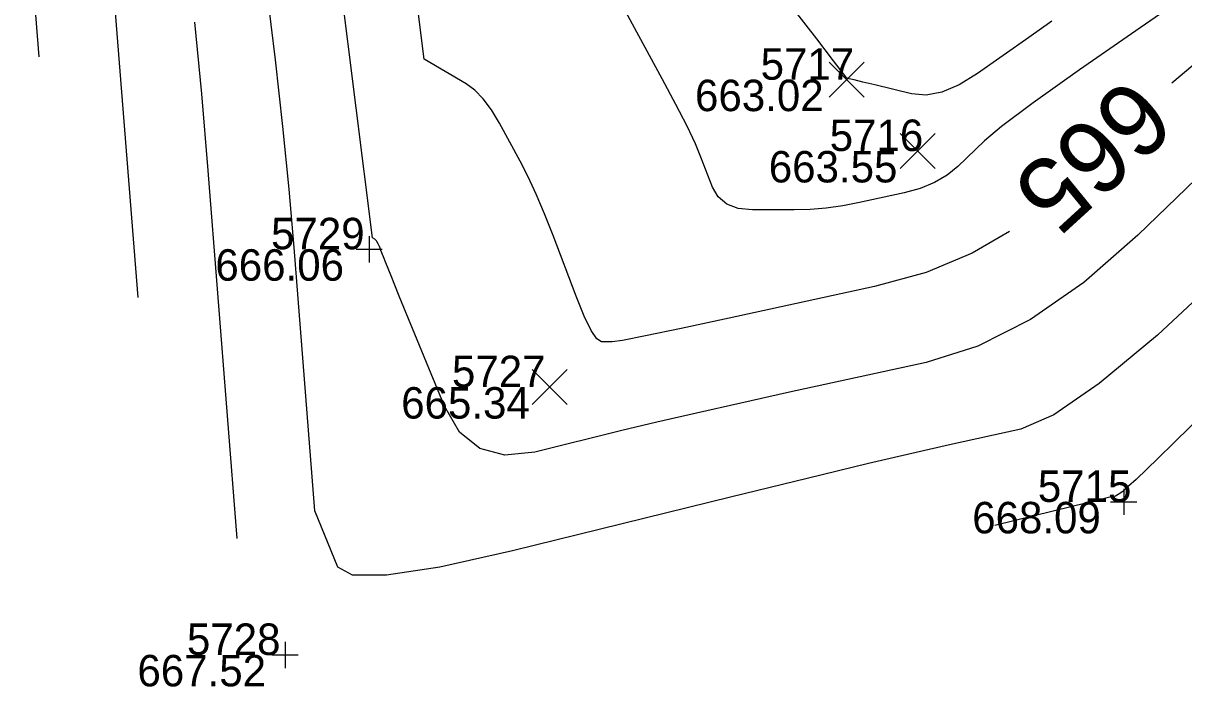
# Model space of a CAD drawing. Extents: x 2129350 to 2137777, y 657588 to 659885.
# Drawn here: x 2132539.04 to 2132583.33, y 657847.86 to 657873.2 of the extents above; entities that cross this region are included whole.
import ezdxf

# ---------------------------------------------------------------- set-up
doc = ezdxf.new("R2010")
doc.units = 0
for name, color, linetype in [('DT_X_Contour_Major', 7, 'Continuous'), ('DT_X_Contour_Minor', 7, 'Continuous'), ('SV_X_Random_Point', 7, 'Continuous'), ('SV_X_Shot_Marker', 7, 'Continuous'), ('SV_X_Text_Elevation', 7, 'Continuous'), ('SV_X_Text_Name', 7, 'Continuous')]:
    doc.layers.add(name, color=color, linetype=linetype)

msp = doc.modelspace()

# ---------------------------------------------------------------- linework, layer by layer
at = {"layer": 'DT_X_Contour_Major'}
for points in [[(2132576.679, 657865.252), (2132575.255, 657864.414), (2132573.495, 657863.686), (2132571.522, 657863.142), (2132565.98, 657861.936), (2132564.142, 657861.541), (2132562.785, 657861.259), (2132561.91, 657861.089), (2132561.516, 657861.033), (2132561.108, 657861.034), (2132560.933, 657861.143), (2132560.714, 657861.469), (2132560.45, 657862.013), (2132560.141, 657862.773), (2132559.26, 657865.091), (2132558.934, 657865.92), (2132558.616, 657866.668), (2132558.307, 657867.337), (2132558.006, 657867.926), (2132557.214, 657869.389), (2132556.911, 657869.894), (2132556.597, 657870.312), (2132556.273, 657870.643), (2132555.937, 657870.887), (2132554.343, 657871.821), (2132553.179, 657881.078)], [(2132539.648, 657871.921), (2132539.04, 657879.63)], [(2132584.157, 657871.987), (2132582.875, 657870.913)]]:
    msp.add_lwpolyline(points, dxfattribs=at)
at = {"layer": 'DT_X_Contour_Minor'}
for points in [[(2132587.121, 657870.466), (2132581.574, 657865.109), (2132579.51, 657863.299), (2132577.476, 657861.884), (2132575.474, 657860.864), (2132573.502, 657860.241), (2132568.287, 657859.107), (2132566.42, 657858.697), (2132564.731, 657858.316), (2132563.22, 657857.965), (2132561.886, 657857.644), (2132558.567, 657856.827), (2132557.418, 657856.707), (2132556.459, 657856.959), (2132555.689, 657857.583), (2132555.11, 657858.58), (2132553.392, 657862.782), (2132553.077, 657863.555), (2132552.874, 657864.056), (2132552.783, 657864.283), (2132552.691, 657864.524), (2132552.659, 657864.607), (2132552.631, 657864.676), (2132552.607, 657864.731), (2132552.587, 657864.771), (2132552.539, 657864.859), (2132552.521, 657864.889), (2132552.502, 657864.914), (2132552.483, 657864.934), (2132552.462, 657864.949), (2132552.366, 657865.005), (2132550.493, 657879.903)], [(2132588.586, 657877.804), (2132581.667, 657873.028), (2132579.349, 657871.415), (2132577.585, 657870.158), (2132576.375, 657869.257), (2132575.718, 657868.712), (2132574.704, 657867.734), (2132574.292, 657867.395), (2132573.813, 657867.113), (2132573.27, 657866.888), (2132572.66, 657866.72), (2132570.948, 657866.348), (2132570.311, 657866.226), (2132569.685, 657866.139), (2132569.07, 657866.088), (2132568.465, 657866.072), (2132566.868, 657866.076), (2132566.323, 657866.131), (2132565.887, 657866.294), (2132565.56, 657866.564), (2132565.341, 657866.941), (2132564.904, 657868.09), (2132564.689, 657868.6), (2132564.37, 657869.269), (2132563.949, 657870.096), (2132563.424, 657871.081), (2132561.888, 657873.919)], [(2132585.009, 657863.797), (2132582.318, 657861.294), (2132580.104, 657859.442), (2132578.368, 657858.242), (2132577.11, 657857.695), (2132574.393, 657857.104), (2132573.109, 657856.813), (2132571.295, 657856.385), (2132568.951, 657855.819), (2132566.077, 657855.115), (2132557.707, 657853.055), (2132554.937, 657852.436), (2132552.904, 657852.127), (2132551.609, 657852.125), (2132551.052, 657852.432), (2132550.171, 657854.586), (2132549.378, 657864.631), (2132549.186, 657866.863), (2132548.949, 657869.255), (2132548.666, 657871.805), (2132548.338, 657874.515)], [(2132543.425, 657862.727), (2132542.567, 657873.606)], [(2132578.292, 657873.276), (2132577.41, 657872.657), (2132575.458, 657871.28), (2132574.751, 657870.844), (2132574.097, 657870.569), (2132573.494, 657870.455), (2132572.943, 657870.502), (2132571.543, 657870.841), (2132571.083, 657870.952), (2132570.753, 657871.032), (2132570.554, 657871.081), (2132570.485, 657871.098), (2132570.474, 657871.102), (2132570.343, 657871.269), (2132569.958, 657871.767), (2132569.319, 657872.596), (2132568.427, 657873.756)], [(2132547.202, 657853.532), (2132546.094, 657867.581), (2132545.85, 657870.5), (2132545.595, 657873.235)], [(2132584.2, 657858.401), (2132582.955, 657857.188), (2132582.333, 657856.584), (2132581.505, 657855.784), (2132581.223, 657855.519), (2132580.997, 657855.325), (2132580.829, 657855.201), (2132580.718, 657855.148), (2132580.499, 657855.1), (2132580.058, 657854.995), (2132579.067, 657854.753), (2132576.112, 657854.025)]]:
    msp.add_lwpolyline(points, dxfattribs=at)
at = {"layer": 'SV_X_Random_Point'}
for p, q in [((2132569.791, 657870.375), (2132571.125, 657871.709)), ((2132569.791, 657871.709), (2132571.125, 657870.375)), ((2132572.502, 657867.652), (2132573.836, 657868.987)), ((2132572.502, 657868.987), (2132573.836, 657867.652)), ((2132558.466, 657858.637), (2132559.8, 657859.973)), ((2132558.466, 657859.973), (2132559.8, 657858.637))]:
    msp.add_line(p, q, dxfattribs=at)
at = {"layer": 'SV_X_Shot_Marker'}
for p, q in [((2132552.24, 657865.069), (2132552.24, 657864.069)), ((2132551.74, 657864.569), (2132552.74, 657864.569)), ((2132552.24, 657864.569), (2132552.24, 657864.569)), ((2132581.036, 657855.424), (2132581.036, 657854.424)), ((2132580.536, 657854.924), (2132581.536, 657854.924)), ((2132581.036, 657854.924), (2132581.036, 657854.924)), ((2132549.03, 657849.582), (2132549.03, 657848.582)), ((2132548.53, 657849.082), (2132549.53, 657849.082)), ((2132549.03, 657849.082), (2132549.03, 657849.082))]:
    msp.add_line(p, q, dxfattribs=at)

# ---------------------------------------------------------------- texts
at = {"layer": 'DT_X_Contour_Major'}
msp.add_text('665', height=2.8, rotation=222.4158, dxfattribs=at).set_placement((2132581.254, 657871.25))
at = {"layer": 'SV_X_Text_Elevation'}
for s, p in [('663.02', (2132564.676, 657869.842)), ('663.55', (2132567.491, 657867.12)), ('666.06', (2132546.373, 657863.369)), ('665.34', (2132553.464, 657858.105)), ('668.09', (2132575.254, 657853.724)), ('667.52', (2132543.399, 657847.882))]:
    msp.add_text(s, height=1.2, dxfattribs=at).set_placement(p)
at = {"layer": 'SV_X_Text_Name'}
for s, p in [('5717', (2132567.18, 657871.042)), ('5716', (2132569.816, 657868.32)), ('5729', (2132548.498, 657864.569)), ('5727', (2132555.401, 657859.305)), ('5715', (2132577.758, 657854.924)), ('5728', (2132545.288, 657849.082))]:
    msp.add_text(s, height=1.2, dxfattribs=at).set_placement(p)

doc.saveas('drawing.dxf')
